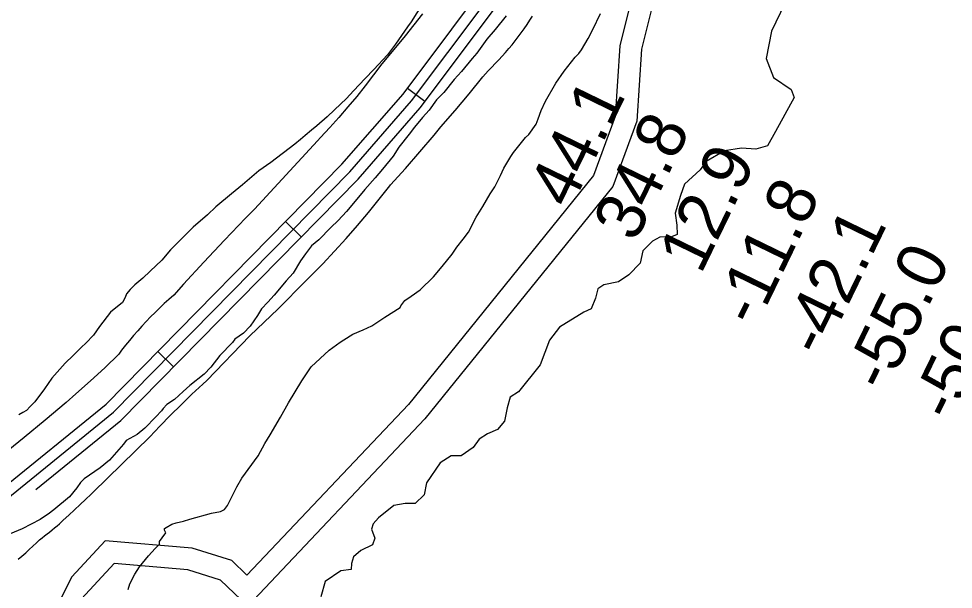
# Model space of a CAD drawing. Extents: x 3180038 to 3217926, y 922069 to 947485.
# Drawn here: x 3187258 to 3188541, y 935201 to 935984 of the extents above; entities that cross this region are included whole.
import ezdxf

# ---------------------------------------------------------------- set-up
doc = ezdxf.new("R2010")
doc.units = 0
for name, color, linetype in [('V-LEVE-TOET', 7, 'Continuous'), ('V-RIVR-EDGE', 7, 'Continuous'), ('V-RIVR-RANG', 7, 'Continuous'), ('V-ROAD-CNTR', 7, 'Continuous'), ('V-SITE-VEGE', 7, 'Continuous')]:
    doc.layers.add(name, color=color, linetype=linetype)

msp = doc.modelspace()

# ---------------------------------------------------------------- linework, layer by layer
at = {"layer": 'V-LEVE-TOET'}
for points in [[(3187812.2, 935990.8), (3187788.4, 935960.7), (3187764, 935931), (3187756.5, 935922), (3187756.5, 935922), (3187745.2, 935907), (3187733.7, 935892.1), (3187722, 935877.4), (3187709.9, 935863), (3187697.7, 935848.7), (3187685.1, 935834.7), (3187672.4, 935820.9), (3187668.3, 935816.6), (3187668.3, 935816.6), (3187581.7, 935722.9), (3187569.6, 935710.1), (3187569.6, 935710.1), (3187540.8, 935680.3), (3187512.3, 935650.1), (3187484.3, 935619.6), (3187470.9, 935604.6), (3187470.9, 935604.6), (3187464.4, 935598.8), (3187457.9, 935593), (3187451.6, 935587), (3187445.4, 935581), (3187439.3, 935574.8), (3187433.3, 935568.5), (3187427.4, 935562.2), (3187421.6, 935555.7), (3187415.9, 935549.2), (3187410.3, 935542.5), (3187404.8, 935535.8), (3187399.5, 935529), (3187395.4, 935523.5), (3187395.4, 935523.5), (3187376.2, 935505.1), (3187356.6, 935487), (3187336.8, 935469.2), (3187323.2, 935457.4), (3187323.2, 935457.4), (3187294.7, 935433), (3187265.8, 935409.1), (3187236.4, 935385.6)], [(3187902.3, 935912.7), (3187907.2, 935917.5), (3187912.1, 935922.5), (3187916.9, 935927.5), (3187921.6, 935932.6), (3187926.2, 935937.8), (3187930.7, 935943), (3187935.1, 935948.3), (3187939.4, 935953.8), (3187943.7, 935959.2), (3187947.8, 935964.8), (3187951.8, 935970.4), (3187955.8, 935976.1), (3187959.6, 935981.9), (3187963.3, 935987.7)], [(3187257.6, 935242.1), (3187262.7, 935246.4), (3187267.8, 935250.9), (3187272.8, 935255.4), (3187277.7, 935260), (3187282.5, 935264.7), (3187286.7, 935268.9), (3187286.7, 935268.9), (3187290.3, 935271.5), (3187293.8, 935274.2), (3187297.3, 935276.9), (3187300.7, 935279.6), (3187304.1, 935282.4), (3187307.5, 935285.2), (3187310.9, 935288.1), (3187314.2, 935291), (3187317.5, 935293.9), (3187319.4, 935295.7), (3187319.4, 935295.7), (3187327.1, 935302.8), (3187334.8, 935310), (3187342.5, 935317.2), (3187350.1, 935324.4), (3187357.7, 935331.7), (3187360.2, 935334.2), (3187360.2, 935334.2), (3187438, 935410), (3187438, 935410), (3187452.1, 935425), (3187466.4, 935439.8), (3187481, 935454.3), (3187495.9, 935468.6), (3187511, 935482.6), (3187516.3, 935487.5), (3187516.3, 935487.5), (3187575.2, 935548.7), (3187575.2, 935548.7), (3187614.1, 935586.1), (3187652.4, 935624.1), (3187675.5, 935647.8), (3187675.5, 935647.8), (3187691.6, 935664.9), (3187707.4, 935682.4), (3187722.9, 935700.1), (3187738.1, 935718.1), (3187752.9, 935736.4), (3187767.5, 935754.9), (3187768.6, 935756.3), (3187768.6, 935756.3), (3187788.8, 935778.6), (3187808.7, 935801.3), (3187828.1, 935824.4), (3187837.5, 935835.7), (3187837.5, 935835.7), (3187857.1, 935858.2), (3187876.4, 935881), (3187895.3, 935904.1), (3187902.3, 935912.7), (3187902.3, 935912.7)]]:
    msp.add_lwpolyline(points, dxfattribs=at)
at = {"layer": 'V-RIVR-EDGE'}
msp.add_lwpolyline([(3188309.4, 936005), (3188291.2, 935967.2), (3188283.8, 935929.3), (3188294.1, 935903.4), (3188318, 935886.7), (3188322.1, 935875.8), (3188296.5, 935829.2), (3188285.6, 935809.5), (3188269.5, 935804.9), (3188249.8, 935806.5), (3188226.5, 935802.9), (3188201.5, 935788), (3188193.2, 935776.6), (3188171.9, 935756.9), (3188166.2, 935741.4), (3188158.8, 935717), (3188161.4, 935700.9), (3188161.9, 935688), (3188154.1, 935684.9), (3188138, 935684.4), (3188128.1, 935678.7), (3188114.6, 935665.3), (3188111, 935648.7), (3188095.4, 935632.6), (3188081.3, 935622.8), (3188061.1, 935618.7), (3188052.8, 935613.5), (3188049.6, 935600.6), (3188043.9, 935586.1), (3188033.5, 935581.4), (3188000.3, 935560.8), (3187986.7, 935542.7), (3187973.7, 935509), (3187944, 935472.2), (3187932.6, 935464.5), (3187928.4, 935450), (3187924.8, 935431.8), (3187915.4, 935420.4), (3187901.4, 935414.2), (3187889.9, 935407), (3187881.6, 935395.6), (3187865.5, 935384.3), (3187851.5, 935384.3), (3187836.4, 935374.5), (3187817.7, 935347), (3187814.6, 935330.4), (3187802.1, 935318.5), (3187788.6, 935318.6), (3187773, 935316), (3187751.7, 935299), (3187744.4, 935290.7), (3187742.3, 935283.4), (3187747, 935271), (3187743.9, 935262.2), (3187727.8, 935254.4), (3187717.4, 935245.6), (3187714.7, 935236.3), (3187714.2, 935228), (3187700.2, 935226.5), (3187678.9, 935211.5), (3187672.6, 935190.8)], dxfattribs=at)
at = {"layer": 'V-ROAD-CNTR'}
for p, q in [((3187791.7, 935888.7), (3187815.7, 935870.7)), ((3187624.5, 935705.7), (3187645.9, 935684.7)), ((3187449.2, 935527.4), (3187470.6, 935506.4))]:
    msp.add_line(p, q, dxfattribs=at)
for points in [[(3186059.8, 935066.3), (3186493.7, 935122.6), (3186977, 935171.7), (3187080.7, 935213.4), (3187378.1, 935455), (3187701.8, 935784.3), (3187785.7, 935880.7), (3187986.3, 936148.4), (3187986.9, 936149.1), (3188025.3, 936198.9), (3188062.5, 936248.9), (3188099, 936299.6), (3188134.3, 936351.4), (3188168.9, 936403.3), (3188202.7, 936455.8), (3188235.4, 936509.5), (3188267.3, 936563.2), (3188298.3, 936617.3), (3188328.3, 936672.8), (3188446.5, 936871.6)], [(3188489.1, 936740.7), (3188491, 936725.2), (3188483.1, 936650.4), (3188462.1, 936575.4), (3188435.2, 936515.8), (3188102.2, 936024.6), (3188082.9, 935946.7), (3188076.6, 935849.8), (3188047.1, 935768.7), (3187793, 935454.5), (3187571.4, 935220.4), (3187550.5, 935240.3), (3187496.1, 935257.3), (3187377, 935267.3), (3187331.3, 935217.9)], [(3188518.9, 936744.3), (3188521.2, 936725.4), (3188512.7, 936644.7), (3188490.4, 936565.2), (3188461.5, 936501.1), (3188130, 936012.2), (3188112.7, 935942.1), (3188106.3, 935843.6), (3188073.5, 935753.7), (3187815.6, 935434.7), (3187572.4, 935177.9), (3187534.9, 935213.7), (3187490.3, 935227.7), (3187389.1, 935236.2), (3187344.3, 935187.8)], [(3187281.6, 935338), (3187398.3, 935432.8), (3187723.8, 935763.9), (3187809, 935861.8), (3188010, 936130), (3188010.5, 936130.6), (3188049.2, 936180.8), (3188086.7, 936231.1), (3188123.5, 936282.4), (3188159.2, 936334.6), (3188194, 936386.8), (3188228.1, 936439.9), (3188261.1, 936494), (3188293.3, 936548), (3188324.5, 936602.7), (3188354.4, 936657.9), (3188364.3, 936674.6)], [(3184282, 935074.7), (3185479.2, 935059.6), (3186060.6, 935051.3), (3186495.4, 935107.7), (3186980.7, 935157), (3187088.4, 935200.3), (3187388.2, 935443.9), (3187712.8, 935774.1), (3187797.4, 935871.3), (3187998.2, 936139.2)], [(3187331.3, 935217.9), (3187313.6, 935183.9), (3187332.7, 935131.4), (3187330.6, 935120.7)]]:
    msp.add_lwpolyline(points, dxfattribs=at)
at = {"layer": 'V-SITE-VEGE'}
for p, q in [((3187812.3, 936004.3), (3187796.6, 935980)), ((3187926.9, 935988.2), (3187911.9, 935969.1)), ((3188045.9, 935969.3), (3188056.6, 935991.3)), ((3187791.6, 935972.7), (3187775.1, 935949.1)), ((3187796.6, 935980), (3187791.6, 935972.7)), ((3187911.9, 935969.1), (3187900.4, 935955.8)), ((3188039.5, 935956.8), (3188045.9, 935969.3)), ((3187775.1, 935949.1), (3187764.3, 935934.4)), ((3187900.4, 935955.8), (3187886.7, 935936.7)), ((3188030.3, 935941.4), (3188039.5, 935956.8)), ((3187764.3, 935934.4), (3187745.6, 935914.5)), ((3187886.7, 935936.7), (3187880.3, 935929.3)), ((3188021.6, 935931.1), (3188026.7, 935936.2)), ((3188026.7, 935936.2), (3188030.3, 935941.4)), ((3187880.3, 935929.3), (3187865.9, 935911.6)), ((3188006.6, 935911.9), (3188021.6, 935931.1)), ((3187745.6, 935914.5), (3187733.4, 935902)), ((3187865.9, 935911.6), (3187855.9, 935900.6)), ((3187995.1, 935895.8), (3188006.6, 935911.9)), ((3187733.4, 935902), (3187717.6, 935885)), ((3187855.9, 935900.6), (3187841.5, 935882.9)), ((3187980.9, 935870.8), (3187995.1, 935895.8)), ((3187717.6, 935885), (3187708.2, 935874.7)), ((3187841.5, 935882.9), (3187831.4, 935872.6)), ((3187708.2, 935874.7), (3187691.7, 935859.2)), ((3187831.4, 935872.6), (3187821.4, 935858.6)), ((3187975.2, 935858.3), (3187980.9, 935870.8)), ((3187691.7, 935859.2), (3187681.6, 935849.6)), ((3187821.4, 935858.6), (3187812.1, 935848.3)), ((3187970.9, 935846.6), (3187975.2, 935858.3)), ((3187681.6, 935849.6), (3187667.2, 935837)), ((3187812.1, 935848.3), (3187801.3, 935835)), ((3187968.1, 935839.3), (3187970.9, 935846.6)), ((3187660, 935831.1), (3187651.3, 935823.7)), ((3187667.2, 935837), (3187660, 935831.1)), ((3187801.3, 935835), (3187794.1, 935825.5)), ((3187958.1, 935825.3), (3187968.1, 935839.3)), ((3187644.8, 935818.5), (3187636.9, 935811.9)), ((3187651.3, 935823.7), (3187644.8, 935818.5)), ((3187794.1, 935825.5), (3187779.8, 935807.8)), ((3187937.3, 935800.3), (3187953.8, 935820.9)), ((3187953.8, 935820.9), (3187958.1, 935825.3)), ((3187636.9, 935811.9), (3187604.4, 935786.7)), ((3187779.8, 935807.8), (3187771.9, 935795.3)), ((3187771.9, 935795.3), (3187757.6, 935777.7)), ((3187923.7, 935779), (3187933.7, 935795.1)), ((3187933.7, 935795.1), (3187937.3, 935800.3)), ((3187604.4, 935786.7), (3187587.8, 935775.5)), ((3187919.4, 935768.7), (3187923.7, 935779)), ((3187587.8, 935775.5), (3187565.4, 935756.3)), ((3187747.5, 935765.9), (3187733.1, 935749.7)), ((3187757.6, 935777.7), (3187747.5, 935765.9)), ((3187911.6, 935753.3), (3187919.4, 935768.7)), ((3187565.4, 935756.3), (3187550.3, 935743.7)), ((3187905.2, 935743.8), (3187911.6, 935753.3)), ((3187550.3, 935743.7), (3187528.6, 935726)), ((3187733.1, 935749.7), (3187715.2, 935728.3)), ((3187895.2, 935726.2), (3187905.2, 935743.8)), ((3187715.2, 935728.3), (3187708, 935719.5)), ((3187517.1, 935714.9), (3187497.6, 935697.9)), ((3187528.6, 935726), (3187517.1, 935714.9)), ((3187708, 935719.5), (3187696.5, 935706.9)), ((3187885.9, 935711.5), (3187895.2, 935726.2)), ((3187696.5, 935706.9), (3187686.4, 935697.3)), ((3187875.2, 935690.9), (3187885.9, 935711.5)), ((3187497.6, 935697.9), (3187484.7, 935685.3)), ((3187686.4, 935697.3), (3187669.9, 935680.4)), ((3187868.1, 935681.4), (3187875.2, 935690.9)), ((3187484.7, 935685.3), (3187466.7, 935666.9)), ((3187669.9, 935680.4), (3187659.8, 935672.2)), ((3187859.5, 935670.3), (3187868.1, 935681.4)), ((3187466.7, 935666.9), (3187454.5, 935652.9)), ((3187659.8, 935672.2), (3187651.9, 935661.2)), ((3187853, 935660.8), (3187859.5, 935670.3)), ((3187454.5, 935652.9), (3187438.6, 935637.4)), ((3187644.7, 935651.6), (3187634.7, 935634.7)), ((3187651.9, 935661.2), (3187644.7, 935651.6)), ((3187839.4, 935643.9), (3187853, 935660.8)), ((3187438.6, 935637.4), (3187428.6, 935627.8)), ((3187827.2, 935629.9), (3187839.4, 935643.9)), ((3187428.6, 935627.8), (3187417.7, 935618.9)), ((3187634.7, 935634.7), (3187625.4, 935624.4)), ((3187809.2, 935612.1), (3187827.2, 935629.9)), ((3187411.3, 935612.3), (3187406.2, 935606.4)), ((3187417.7, 935618.9), (3187411.3, 935612.3)), ((3187625.4, 935624.4), (3187608.9, 935604.5)), ((3187796.9, 935603.2), (3187809.2, 935612.1)), ((3187404.1, 935601.3), (3187400.6, 935594.7)), ((3187406.2, 935606.4), (3187404.1, 935601.3)), ((3187608.9, 935604.5), (3187600.2, 935595)), ((3187788.2, 935597.3), (3187796.9, 935603.2)), ((3187400.6, 935594.7), (3187384, 935581.3)), ((3187591.6, 935586.1), (3187585.9, 935576.6)), ((3187600.2, 935595), (3187591.6, 935586.1)), ((3187760.8, 935574.4), (3187781.8, 935587.7)), ((3187781.8, 935587.7), (3187782.5, 935589.9)), ((3187782.5, 935589.9), (3187788.2, 935597.3)), ((3187384, 935581.3), (3187368.9, 935561.5)), ((3187585.9, 935576.6), (3187575.9, 935561.9)), ((3187742.7, 935562.5), (3187760.8, 935574.4)), ((3187368.9, 935561.5), (3187361, 935549.7)), ((3187575.9, 935561.9), (3187566.5, 935552.3)), ((3187731.1, 935557.2), (3187742.7, 935562.5)), ((3187361, 935549.7), (3187350.2, 935538.7)), ((3187566.5, 935552.3), (3187554.9, 935544.1)), ((3187699.3, 935540.1), (3187713, 935549)), ((3187713, 935549), (3187716.6, 935551.2)), ((3187716.6, 935551.2), (3187731.1, 935557.2)), ((3187350.2, 935538.7), (3187344.5, 935533.5)), ((3187551.4, 935539.7), (3187534.1, 935522)), ((3187554.9, 935544.1), (3187551.4, 935539.7)), ((3187684.1, 935529), (3187699.3, 935540.1)), ((3187344.5, 935533.5), (3187333, 935521.7)), ((3187534.1, 935522), (3187521.9, 935505.8)), ((3187659.6, 935506.1), (3187684.1, 935529)), ((3187322.2, 935511.3), (3187303.5, 935490.7)), ((3187333, 935521.7), (3187322.2, 935511.3)), ((3187521.9, 935505.8), (3187512.5, 935496.2)), ((3187646.8, 935487), (3187659.6, 935506.1)), ((3187303.5, 935490.7), (3187293.4, 935476)), ((3187512.5, 935496.2), (3187493.1, 935480.7)), ((3187628.2, 935456.8), (3187646.8, 935487)), ((3187293.4, 935476), (3187280.5, 935458.3)), ((3187483.7, 935472.5), (3187472.2, 935461.5)), ((3187493.1, 935480.7), (3187483.7, 935472.5)), ((3187280.5, 935458.3), (3187274.1, 935451.7)), ((3187472.2, 935461.5), (3187461.3, 935454.8)), ((3187269, 935446.5), (3187264, 935443.6)), ((3187274.1, 935451.7), (3187269, 935446.5)), ((3187454.1, 935445.9), (3187446.2, 935437.8)), ((3187456.3, 935448.9), (3187454.1, 935445.9)), ((3187461.3, 935454.8), (3187456.3, 935448.9)), ((3187617.5, 935437), (3187628.2, 935456.8)), ((3187264, 935443.6), (3187258.2, 935440.6)), ((3187446.2, 935437.8), (3187431.1, 935422.3)), ((3187603.2, 935412.8), (3187617.5, 935437)), ((3187431.1, 935422.3), (3187421, 935413.5)), ((3187421, 935413.5), (3187405.8, 935405.3)), ((3187596.1, 935401.1), (3187603.2, 935412.8)), ((3187402.2, 935400.1), (3187382.8, 935378)), ((3187405.8, 935405.3), (3187402.2, 935400.1)), ((3187586.8, 935384.2), (3187596.1, 935401.1)), ((3187564.6, 935353.3), (3187586.8, 935384.2)), ((3187382.8, 935378), (3187369.9, 935367.6)), ((3187369.9, 935367.6), (3187348.2, 935352.8)), ((3187343.1, 935347.6), (3187338.1, 935340.3)), ((3187348.2, 935352.8), (3187343.1, 935347.6)), ((3187557.5, 935341.6), (3187564.6, 935353.3)), ((3187338.1, 935340.3), (3187328.1, 935327.8)), ((3187548.9, 935324), (3187557.5, 935341.6)), ((3187328.1, 935327.8), (3187306.4, 935310)), ((3187544.7, 935315.9), (3187548.9, 935324)), ((3187298.5, 935304.1), (3187293.4, 935301.1)), ((3187306.4, 935310), (3187298.5, 935304.1)), ((3187493.2, 935297), (3187522.9, 935305.4)), ((3187522.9, 935305.4), (3187535.3, 935307.8)), ((3187535.3, 935307.8), (3187540.4, 935310.7)), ((3187540.4, 935310.7), (3187544.7, 935315.9)), ((3187287.7, 935296.7), (3187263, 935284)), ((3187293.4, 935301.1), (3187287.7, 935296.7)), ((3187468.5, 935290.2), (3187474.3, 935292.4)), ((3187474.3, 935292.4), (3187484.5, 935294.7)), ((3187484.5, 935294.7), (3187493.2, 935297)), ((3187263, 935284), (3187229.7, 935270.4)), ((3187454.9, 935271.8), (3187459.9, 935278.4)), ((3187458.3, 935284.2), (3187460.5, 935285.7)), ((3187458.4, 935282), (3187458.3, 935284.2)), ((3187459.9, 935278.4), (3187458.4, 935282)), ((3187460.5, 935285.7), (3187468.5, 935290.2)), ((3187451.3, 935266.6), (3187454.9, 935271.8)), ((3187451.3, 935263), (3187451.3, 935266.6)), ((3187436.2, 935246.8), (3187445.6, 935257.1)), ((3187445.6, 935257.1), (3187451.3, 935263)), ((3187424, 935232), (3187436.2, 935246.8)), ((3187417.6, 935221.8), (3187424, 935232)), ((3187410.5, 935208.5), (3187417.6, 935221.8)), ((3187408.4, 935200.5), (3187410.5, 935208.5))]:
    msp.add_line(p, q, dxfattribs=at)

# ---------------------------------------------------------------- texts
at = {"layer": 'V-RIVR-RANG'}
for s, p in [('44.1', (3188015.2, 935721.3)), ('34.8', (3188104.2, 935675.7)), ('12.9', (3188194.1, 935631.9)), ('-11.8', (3188269.7, 935558.8)), ('-42.1', (3188360.8, 935517.4)), ('-55.0', (3188448.5, 935469.2)), ('-50.4', (3188539.9, 935428.3))]:
    msp.add_text(s, height=67, rotation=64.0783, dxfattribs=at).set_placement(p)

doc.saveas('drawing.dxf')
